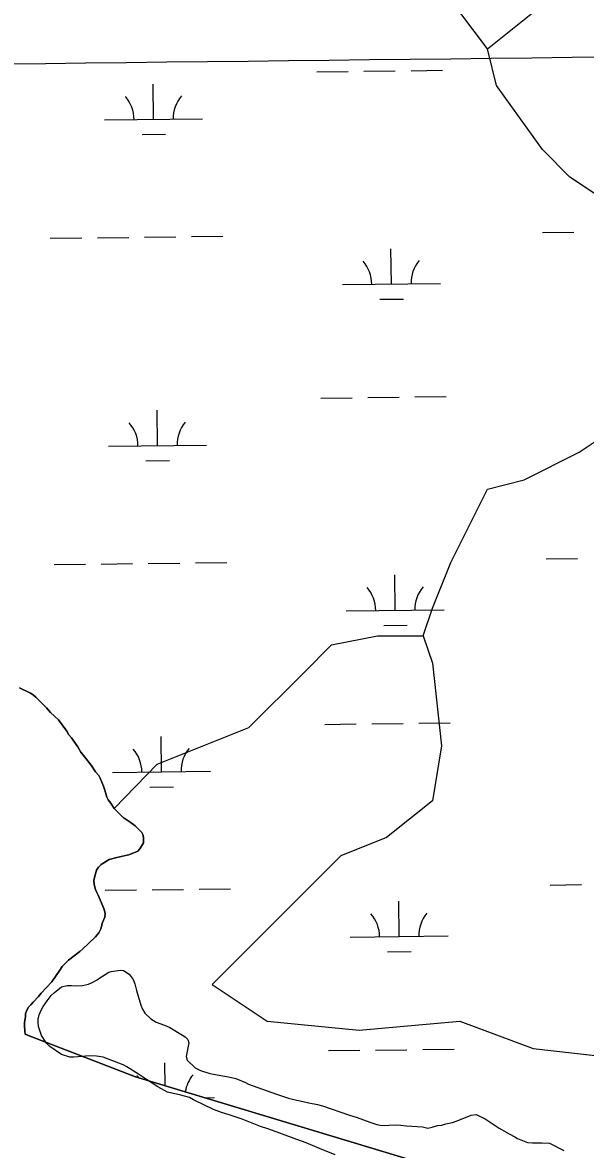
# Model space of a CAD drawing. Extents: x 3694830 to 3732949, y 415201 to 440970.
# Drawn here: x 3702364 to 3702938, y 431670 to 432819 of the extents above; entities that cross this region are included whole.
import ezdxf

# ---------------------------------------------------------------- set-up
doc = ezdxf.new("R2010")
doc.units = 0
for name, color, linetype in [('V-GRID-MAJR', 7, 'Continuous'), ('V-SITE-VEGE', 7, 'Continuous'), ('V-TOPO-SHOR', 7, 'Continuous'), ('V-WETL-SWMP', 7, 'Continuous')]:
    doc.layers.add(name, color=color, linetype=linetype)

msp = doc.modelspace()

# ---------------------------------------------------------------- linework, layer by layer
at = {"layer": 'V-GRID-MAJR'}
msp.add_spline([(3698914.333, 432737.11), (3704206.2600000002, 432798.304), (3709498.1780000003, 432860.268), (3714790.0870000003, 432923.001), (3720081.987, 432986.504), (3725373.878, 433050.776), (3730665.759, 433115.819), (3730665.7600000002, 433115.819)], degree=3, dxfattribs=at)
at = {"layer": 'V-SITE-VEGE'}
for points in [[(3702682.7770000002, 431664.534), (3702666.921, 431671.022), (3702653.089, 431676.491), (3702643.644, 431679.911), (3702626.432, 431686.405), (3702613.948, 431690.851), (3702606.524, 431693.249), (3702587.969, 431700.764), (3702574.806, 431705.21400000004), (3702566.707, 431707.612), (3702558.609, 431710.688), (3702538.373, 431720.576), (3702534.328, 431722.96), (3702525.214, 431725.364), (3702511.71, 431728.463), (3702501.93, 431733.912), (3702490.474, 431741.396), (3702482.046, 431746.50200000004), (3702470.25, 431753.987), (3702466.541, 431756.031), (3702445.9590000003, 431763.891), (3702439.204, 431764.934), (3702432.11, 431765.302), (3702416.22, 431764.02), (3702412.165, 431764.034), (3702403.727, 431766.775), (3702391.596, 431774.938), (3702388.2320000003, 431778.33400000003), (3702383.196, 431786.126), (3702380.191, 431795.264), (3702379.8740000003, 431799.659), (3702379.886, 431802.701), (3702380.918, 431807.09), (3702382.966, 431811.81200000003), (3702385.0100000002, 431815.517), (3702389.092, 431821.585), (3702393.169, 431826.976), (3702396.563, 431830.003), (3702403.684, 431835.719), (3702409.435, 431837.04600000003), (3702413.827, 431837.025), (3702417.883, 431836.67100000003), (3702424.981, 431836.978), (3702431.0700000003, 431838.303), (3702434.795, 431839.978), (3702439.876, 431842.99700000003), (3702441.572, 431844.343), (3702448.011, 431848.371)], [(3702448.011, 431848.371), (3702452.076, 431850.718), (3702454.443, 431851.386), (3702463.573, 431852.699), (3702466.953, 431852.344), (3702472.679, 431848.603), (3702476.713, 431843.179), (3702478.3850000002, 431838.78), (3702480.048, 431832.012), (3702484.713, 431817.123), (3702486.386, 431813.059), (3702488.733, 431808.994), (3702494.791, 431803.223), (3702500.186, 431799.819), (3702508.6210000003, 431796.743), (3702514.018, 431794.353), (3702527.166, 431786.526), (3702529.861, 431784.824), (3702532.552, 431782.108), (3702533.552, 431778.72500000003), (3702530.789, 431764.542), (3702531.786, 431760.821), (3702539.863, 431753.012), (3702545.2600000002, 431750.286), (3702555.0470000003, 431747.204), (3702558.7600000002, 431746.512), (3702573.9590000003, 431744.081), (3702581.387, 431742.358), (3702591.17, 431738.262), (3702594.203, 431736.558), (3702622.8850000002, 431726.298), (3702635.034, 431722.192), (3702640.437, 431720.816), (3702650.228, 431718.74700000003), (3702655.969, 431717.371), (3702664.7460000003, 431715.642), (3702669.809, 431714.268), (3702697.484, 431705.025), (3702705.2460000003, 431702.62700000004), (3702718.068, 431697.841), (3702725.154, 431695.445), (3702728.531, 431694.755), (3702730.895, 431694.407), (3702744.076, 431695.027), (3702749.822, 431694.66500000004), (3702755.565, 431693.96400000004), (3702771.779, 431692.881), (3702777.184, 431691.507), (3702781.5810000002, 431692.50200000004), (3702786.9960000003, 431694.167), (3702791.3910000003, 431694.824), (3702795.79, 431696.158), (3702802.554, 431697.481), (3702807.293, 431699.15), (3702821.511, 431704.835), (3702826.583, 431705.488), (3702835.6890000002, 431701.056), (3702850.181, 431691.531), (3702860.296, 431685.744), (3702866.028, 431682.678), (3702868.723, 431680.976), (3702878.844, 431676.878), (3702883.911, 431676.517), (3702890.6720000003, 431676.827), (3702893.377, 431676.814), (3702901.485, 431676.441), (3702915.985, 431668.946)]]:
    msp.add_lwpolyline(points, dxfattribs=at)
at = {"layer": 'V-TOPO-SHOR'}
for p, q in [((3702368.8640169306, 431786.46893769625), (3702366.7149753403, 431787.3459395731)), ((3702479.0780159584, 431743.85094127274), (3702368.8640169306, 431786.46893769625)), ((3702770.9480137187, 431655.9049495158), (3702479.0780159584, 431743.85094127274))]:
    msp.add_line(p, q, dxfattribs=at)
for points in [[(3702838.020557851, 432792.15583454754), (3702931.544246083, 432866.9747851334), (3703053.125040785, 432932.4413668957), (3703090.5345160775, 432969.8508421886), (3703146.648729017, 433007.2603174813), (3703202.762941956, 433044.6697927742), (3703277.581892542, 433110.1363745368), (3703324.343736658, 433147.54584982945), (3703361.7532119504, 433166.2505874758), (3703399.1626872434, 433166.2505874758), (3703417.8674248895, 433156.89821865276), (3703445.9245313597, 433110.1363745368), (3703464.6292690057, 433082.07926806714), (3703511.391113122, 433054.0221615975), (3703567.5053260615, 432941.793735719), (3703586.2100637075, 432913.73662924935), (3703595.5624325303, 432895.031891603), (3703623.6195390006, 432876.3271539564)], [(3702457.4, 432017.36100000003), (3702501.3352802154, 432062.6710663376), (3702594.858968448, 432100.0805416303), (3702650.973181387, 432156.19475456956), (3702679.0302878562, 432184.25186103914), (3702725.7921319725, 432193.60422986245), (3702744.496869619, 432193.60422986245), (3702772.5539760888, 432193.60422986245), (3702781.9063449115, 432221.6613363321), (3702800.611082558, 432268.42318044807), (3702838.020557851, 432343.2421310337), (3702875.430033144, 432352.59449985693), (3702931.544246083, 432380.6516063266), (3702987.6584590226, 432418.0610816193), (3703025.0679343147, 432474.1752945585), (3703025.0679343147, 432492.88003220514), (3703034.4203031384, 432530.2895074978), (3703034.4203031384, 432577.051351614), (3703006.3631966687, 432605.1084580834), (3702922.19187726, 432661.22267102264), (3702894.13477079, 432689.2797774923), (3702847.372926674, 432754.7463592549), (3702838.020557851, 432792.15583454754), (3702809.9634513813, 432829.56530984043)], [(3702772.5539760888, 432193.60422986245), (3702781.9063449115, 432165.5471233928), (3702791.258713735, 432081.37580398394), (3702781.9063449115, 432025.26159104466), (3702735.1445007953, 431987.852115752), (3702688.3826566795, 431969.14737810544), (3702641.620812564, 431922.38553398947), (3702604.2113372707, 431884.9760586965), (3702557.4494931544, 431838.21421458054), (3702613.563706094, 431800.8047392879), (3702707.0873943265, 431791.45237046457), (3702809.9634513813, 431800.8047392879), (3702884.7824019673, 431772.74763281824), (3702968.9537213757, 431763.3952639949)], [(3702366.715, 431787.346), (3702366.275, 431790.991), (3702365.841, 431796.001), (3702365.855, 431799.189), (3702366.791, 431805.104), (3702366.804, 431808.291), (3702368.186, 431811.928), (3702370.021, 431815.108), (3702372.307, 431817.375), (3702374.596, 431820.097), (3702380.085, 431825.993), (3702382.8310000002, 431829.169), (3702387.863, 431834.61100000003), (3702393.809, 431840.96), (3702402.056, 431852.764), (3702404.348, 431856.397), (3702410.75, 431862.744), (3702416.6890000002, 431867.273), (3702422.1720000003, 431871.803), (3702425.3710000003, 431874.521), (3702430.8570000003, 431879.506), (3702438.173, 431886.76), (3702441.833, 431890.843), (3702443.6720000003, 431894.933), (3702445.521, 431901.3), (3702447.821, 431906.754), (3702448.293, 431910.85000000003), (3702446.947, 431915.409), (3702441.086, 431929.09500000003), (3702439.7320000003, 431931.833), (3702438.379, 431935.026), (3702437.035, 431940.04000000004), (3702436.599, 431944.59500000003), (3702438.447, 431950.962), (3702439.373, 431954.601), (3702441.208, 431957.781), (3702443.952, 431960.501), (3702452.17, 431965.47500000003), (3702459.92, 431967.718), (3702463.109, 431968.16000000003), (3702469.034, 431969.501), (3702472.2260000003, 431970.398), (3702481.348, 431974.001), (3702483.634, 431976.268), (3702487.304, 431982.62700000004), (3702487.324, 431987.181), (3702486.882, 431990.37), (3702485.5270000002, 431993.108), (3702478.727, 431999.967), (3702473.734, 432003.631), (3702466.468, 432008.216), (3702457.4, 432017.36100000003), (3702453.781, 432022.841), (3702451.0640000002, 432026.495), (3702449.71, 432029.233), (3702447.918, 432036.071), (3702446.569, 432040.174), (3702442.9620000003, 432048.386), (3702441.6070000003, 432051.124), (3702438.435, 432054.78), (3702433.911, 432061.63), (3702427.572, 432069.853), (3702423.495, 432074.879), (3702420.3310000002, 432080.357), (3702413.995, 432089.491), (3702411.2770000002, 432092.69), (3702409.0160000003, 432096.342), (3702400.413, 432107.762), (3702392.25, 432115.538), (3702388.1720000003, 432120.109), (3702377.29, 432131.083), (3702374.568, 432133.37200000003), (3702371.844, 432135.205), (3702360.9390000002, 432140.715)]]:
    msp.add_lwpolyline(points, dxfattribs=at)
at = {"layer": 'V-WETL-SWMP'}
for p, q in [((3702664.1094649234, 432768.59644881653), (3702696.1071890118, 432768.9780942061)), ((3702712.1060510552, 432769.1689169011), (3702744.1037751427, 432769.55056229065)), ((3702760.102637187, 432769.7413849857), (3702792.100361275, 432770.123030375)), ((3702497.6110905, 432720.1772758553), (3702497.181739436, 432756.1747154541)), ((3702447.614646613, 432719.5809549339), (3702547.6075343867, 432720.77359677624)), ((3702485.79598053, 432704.6042563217), (3702509.794273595, 432704.8904903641)), ((3702488.1998787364, 432599.98548549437), (3702520.1976028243, 432600.36713088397)), ((3702536.196464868, 432600.5579535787), (3702568.1941889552, 432600.93959896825)), ((3702894.079009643, 432604.82651414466), (3702926.0767337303, 432605.2081595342)), ((3702392.206706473, 432598.84054932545), (3702424.2044305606, 432599.22219471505)), ((3702440.2032926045, 432599.4130174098), (3702472.2010166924, 432599.7946627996)), ((3702740.103174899, 432552.2443941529), (3702739.6738238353, 432588.2418337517)), ((3702690.1067310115, 432551.6480732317), (3702790.099618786, 432552.8407150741)), ((3702728.2880649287, 432536.67137461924), (3702752.286357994, 432536.9576086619)), ((3702668.077086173, 432435.9451094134), (3702700.074810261, 432436.32675480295)), ((3702716.0736723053, 432436.517577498), (3702748.071396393, 432436.8992228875)), ((3702764.0702584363, 432437.09004558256), (3702796.067982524, 432437.47169097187)), ((3702501.578711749, 432387.52593645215), (3702501.1493606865, 432423.5233760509)), ((3702451.5822678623, 432386.9296155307), (3702551.5751556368, 432388.1222573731)), ((3702489.763601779, 432371.9529169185), (3702513.761894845, 432372.23915096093)), ((3702444.1709138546, 432266.7616780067), (3702476.1686379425, 432267.14332339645)), ((3702492.1674999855, 432267.33414609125), (3702524.1652240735, 432267.7157914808)), ((3702540.164086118, 432267.9066141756), (3702572.1618102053, 432268.28825956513)), ((3702898.046630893, 432272.17517474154), (3702930.0443549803, 432272.5568201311)), ((3702396.1743277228, 432266.18920992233), (3702428.17205181, 432266.5708553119)), ((3702744.0707961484, 432219.5930547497), (3702743.641445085, 432255.59049434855)), ((3702694.0743522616, 432218.99673382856), (3702794.067240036, 432220.1893756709)), ((3702732.2556861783, 432204.0200352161), (3702756.253979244, 432204.3062692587)), ((3702672.0447074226, 432103.29377001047), (3702704.042431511, 432103.6754154)), ((3702720.0412935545, 432103.86623809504), (3702752.039017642, 432104.2478834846)), ((3702768.0378796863, 432104.4387061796), (3702800.0356037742, 432104.8203515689)), ((3702505.546332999, 432054.87459704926), (3702505.1169819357, 432090.87203664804)), ((3702455.5498891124, 432054.2782761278), (3702555.542776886, 432055.4709179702)), ((3702493.731223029, 432039.3015775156), (3702517.729516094, 432039.58781155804)), ((3702448.1385351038, 431934.1103386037), (3702480.1362591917, 431934.49198399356)), ((3702496.135121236, 431934.6828066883), (3702528.1328453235, 431935.0644520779)), ((3702544.131707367, 431935.25527477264), (3702576.129431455, 431935.6369201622)), ((3702902.014252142, 431939.5238353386), (3702934.01197623, 431939.90548072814)), ((3702748.038417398, 431886.9417153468), (3702747.609066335, 431922.9391549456)), ((3702698.0419735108, 431886.3453944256), (3702798.0348612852, 431887.53803626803)), ((3702736.223307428, 431871.3686958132), (3702760.2216004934, 431871.65492985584)), ((3702676.0123286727, 431770.6424306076), (3702708.01005276, 431771.0240759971)), ((3702724.008914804, 431771.21489869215), (3702756.006638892, 431771.5965440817)), ((3702772.0055009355, 431771.7873667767), (3702804.0032250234, 431772.16901216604)), ((3702509.3648433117, 431734.7249430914), (3702509.0846031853, 431758.22069724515)), ((3702549.2805999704, 431722.69756503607), (3702559.5103981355, 431722.8195785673))]:
    msp.add_line(p, q, dxfattribs=at)
msp.add_lwpolyline([(3702360.939, 432140.715), (3702371.844, 432135.2050000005), (3702374.568, 432133.37200000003), (3702377.289999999, 432131.0830000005), (3702388.1720000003, 432120.10900000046), (3702392.25, 432115.538), (3702400.413, 432107.762), (3702409.0160000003, 432096.34200000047), (3702411.2770000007, 432092.69), (3702413.9949999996, 432089.491), (3702420.3310000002, 432080.3570000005), (3702423.4949999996, 432074.8790000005), (3702427.572, 432069.853), (3702433.9109999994, 432061.63000000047), (3702438.4350000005, 432054.7800000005), (3702441.6070000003, 432051.1240000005), (3702442.9620000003, 432048.38600000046), (3702446.569, 432040.17400000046), (3702447.9179999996, 432036.071), (3702449.7099999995, 432029.233), (3702451.0640000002, 432026.495), (3702453.781, 432022.841), (3702457.4, 432017.36100000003), (3702466.4679999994, 432008.216), (3702473.734, 432003.631), (3702478.727, 431999.96700000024), (3702485.5270000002, 431993.1080000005), (3702486.882, 431990.37000000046), (3702487.3239999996, 431987.1810000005), (3702487.3039999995, 431982.62700000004), (3702483.6339999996, 431976.268), (3702481.3479999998, 431974.001), (3702472.2260000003, 431970.398), (3702469.0339999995, 431969.501), (3702463.109, 431968.16000000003), (3702459.92, 431967.718), (3702452.17, 431965.47500000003), (3702443.9519999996, 431960.5010000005), (3702441.208, 431957.7810000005), (3702439.3729999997, 431954.6010000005), (3702438.4469999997, 431950.962), (3702436.5989999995, 431944.5950000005), (3702437.035, 431940.04000000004), (3702438.3789999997, 431935.026), (3702439.7319999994, 431931.833), (3702441.0859999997, 431929.09500000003), (3702446.947, 431915.409), (3702448.2929999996, 431910.85000000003), (3702447.821, 431906.7540000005), (3702445.5209999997, 431901.3), (3702443.672, 431894.9330000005), (3702441.833, 431890.84300000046), (3702438.173, 431886.76), (3702430.8570000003, 431879.50600000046), (3702425.3710000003, 431874.521), (3702422.172, 431871.803), (3702416.689, 431867.273), (3702410.75, 431862.744), (3702404.348, 431856.397), (3702402.0559999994, 431852.7640000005), (3702393.809, 431840.96000000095), (3702387.863, 431834.6109999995), (3702382.8310000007, 431829.16900000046), (3702380.085, 431825.9930000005), (3702374.596, 431820.097), (3702372.3069999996, 431817.37499999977), (3702370.021, 431815.1080000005), (3702368.186, 431811.928), (3702366.804, 431808.291), (3702366.791, 431805.104), (3702365.8549999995, 431799.1890000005), (3702365.841, 431796.001), (3702366.275, 431790.991), (3702366.715, 431787.346), (3702368.8640169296, 431786.46893769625), (3702479.078015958, 431743.85094127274), (3702770.9480137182, 431655.9049495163)], dxfattribs=at)
for centre, radius, start, end in [((3702442.366420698, 432719.9931948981), 35.24628790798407, 359.9115295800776, 41.45518791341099), ((3702552.8444348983, 432721.31089564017), 35.24628790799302, 139.91152657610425, 181.45518490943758), ((3702684.8585050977, 432552.060313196), 35.24628790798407, 359.9115295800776, 41.45518791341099), ((3702795.3365192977, 432553.37801393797), 35.24628790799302, 139.91152657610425, 181.45518490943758), ((3702446.3340419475, 432387.341855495), 35.24628790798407, 359.9115295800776, 41.45518791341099), ((3702556.8120561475, 432388.659556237), 35.24628790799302, 139.91152657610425, 181.45518490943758), ((3702688.826126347, 432219.4089737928), 35.24628790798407, 359.9115295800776, 41.45518791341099), ((3702799.304140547, 432220.7266745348), 35.24628790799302, 139.91152657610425, 181.45518490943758), ((3702450.301663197, 432054.69051609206), 35.24628790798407, 359.9115295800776, 41.45518791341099), ((3702560.779677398, 432056.0082168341), 35.24628790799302, 139.91152657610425, 181.45518490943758), ((3702692.793747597, 431886.7576343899), 35.24628790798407, 359.9115295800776, 41.45518791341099), ((3702803.271761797, 431888.0753351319), 35.24628790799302, 139.91152657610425, 181.45518490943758), ((3702454.2692844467, 431722.03917668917), 35.24628790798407, 35.94291094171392, 41.455187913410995), ((3702564.747298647, 431723.35687743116), 35.24628790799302, 139.91152657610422, 171.54047679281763)]:
    msp.add_arc(centre, radius, start, end, dxfattribs=at)

doc.saveas('drawing.dxf')
